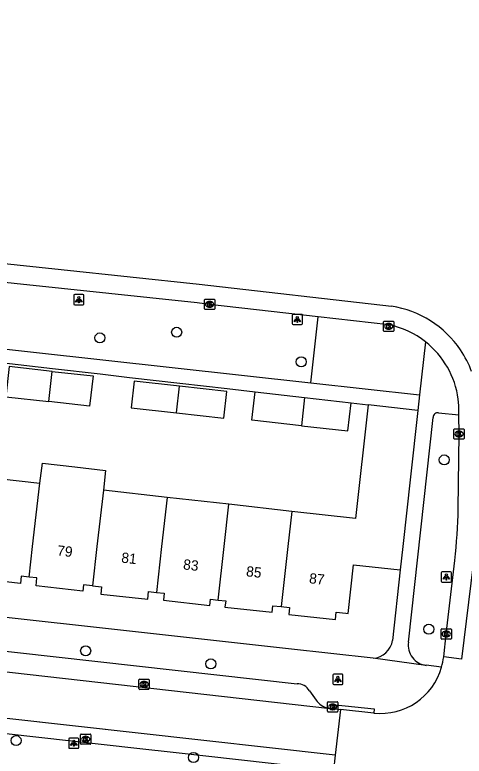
# Model space of a CAD drawing. Extents: x 162082 to 163393, y 388091 to 388632.
# Drawn here: x 163126.9 to 163170.6, y 388479.6 to 388551.7 of the extents above; entities that cross this region are included whole.
import ezdxf

# ---------------------------------------------------------------- set-up
doc = ezdxf.new("R2010")
doc.units = 0
for name, color, linetype in [('IMGEO_Boom', 7, 'Continuous'), ('IMGEO_Groenvoorziening', 7, 'Continuous'), ('IMGEO_Kolk', 7, 'Continuous'), ('IMGEO_Lichtpunt', 7, 'Continuous'), ('IMGEO_Muur', 7, 'Continuous'), ('IMGEO_Pand', 7, 'Continuous'), ('IMGEO_Pand_nummerreeks', 7, 'Continuous'), ('IMGEO_Rijbaan_lokaal_gesloten', 7, 'Continuous'), ('IMGEO_Rijbaan_lokaal_open', 7, 'Continuous'), ('IMGEO_Voetpad_open', 7, 'Continuous')]:
    doc.layers.add(name, color=color, linetype=linetype)

msp = doc.modelspace()

# ---------------------------------------------------------------- linework, layer by layer
at = {"layer": 'IMGEO_Boom'}
for centre in [(163142.628, 388520.842), (163135.165, 388520.291), (163154.743, 388517.969), (163168.646, 388508.431), (163167.148, 388491.97), (163133.779, 388489.869), (163145.953, 388488.596), (163127.014, 388481.14), (163144.262, 388479.498)]:
    msp.add_circle(centre, 0.489, dxfattribs=at)
at = {"layer": 'IMGEO_Groenvoorziening'}
msp.add_lwpolyline([(163155.658, 388515.929), (163156.391, 388522.352)], dxfattribs=at)
at = {"layer": 'IMGEO_Kolk'}
for p, q in [((163145.333, 388523.132), (163145.333, 388523.984)), ((163145.408, 388524.058), (163146.26, 388524.058)), ((163146.334, 388523.984), (163146.334, 388523.132)), ((163145.844, 388523.278), (163145.819, 388523.278)), ((163145.821, 388523.838), (163145.846, 388523.838)), ((163146.26, 388523.058), (163145.408, 388523.058)), ((163162.742, 388520.995), (163162.742, 388521.847)), ((163162.817, 388521.921), (163163.669, 388521.921)), ((163163.743, 388521.847), (163163.743, 388520.995)), ((163163.253, 388521.141), (163163.228, 388521.141)), ((163163.23, 388521.701), (163163.255, 388521.701)), ((163163.669, 388520.921), (163162.817, 388520.921)), ((163169.582, 388510.528), (163169.582, 388511.38)), ((163169.657, 388511.454), (163170.509, 388511.454)), ((163170.07, 388511.234), (163170.095, 388511.234)), ((163170.583, 388511.38), (163170.583, 388510.528)), ((163170.509, 388510.454), (163169.657, 388510.454)), ((163170.093, 388510.674), (163170.068, 388510.674)), ((163168.337, 388491.078), (163168.337, 388491.93)), ((163168.412, 388492.004), (163169.264, 388492.004)), ((163168.825, 388491.784), (163168.85, 388491.784)), ((163169.338, 388491.93), (163169.338, 388491.078)), ((163169.264, 388491.004), (163168.412, 388491.004)), ((163168.848, 388491.224), (163168.823, 388491.224)), ((163139.032, 388487.119), (163139.884, 388487.119)), ((163138.957, 388486.193), (163138.957, 388487.045)), ((163139.445, 388486.899), (163139.47, 388486.899)), ((163139.958, 388487.045), (163139.958, 388486.193)), ((163139.884, 388486.119), (163139.032, 388486.119)), ((163139.468, 388486.339), (163139.443, 388486.339)), ((163157.296, 388483.994), (163157.296, 388484.846)), ((163157.371, 388484.92), (163158.223, 388484.92)), ((163157.784, 388484.7), (163157.809, 388484.7)), ((163158.297, 388484.846), (163158.297, 388483.994)), ((163158.223, 388483.92), (163157.371, 388483.92)), ((163157.807, 388484.14), (163157.782, 388484.14)), ((163133.279, 388480.854), (163133.279, 388481.706)), ((163133.354, 388481.78), (163134.206, 388481.78)), ((163133.767, 388481.56), (163133.792, 388481.56)), ((163134.28, 388481.706), (163134.28, 388480.854)), ((163134.206, 388480.78), (163133.354, 388480.78)), ((163133.79, 388481), (163133.765, 388481))]:
    msp.add_line(p, q, dxfattribs=at)
for points in [[(163145.333, 388523.132), (163145.333, 388523.984)], [(163145.408, 388524.058), (163146.26, 388524.058)], [(163146.334, 388523.984), (163146.334, 388523.132)], [(163145.654, 388523.758), (163145.777, 388523.758), (163145.777, 388523.607), (163145.907, 388523.758), (163146.071, 388523.758), (163145.925, 388523.607), (163146.078, 388523.358), (163145.926, 388523.358), (163145.841, 388523.522), (163145.777, 388523.455), (163145.777, 388523.358), (163145.654, 388523.358), (163145.654, 388523.758)], [(163146.26, 388523.058), (163145.408, 388523.058)], [(163162.742, 388520.995), (163162.742, 388521.847)], [(163162.817, 388521.921), (163163.669, 388521.921)], [(163163.743, 388521.847), (163163.743, 388520.995)], [(163163.063, 388521.621), (163163.186, 388521.621), (163163.186, 388521.47), (163163.316, 388521.621), (163163.48, 388521.621), (163163.334, 388521.47), (163163.487, 388521.221), (163163.335, 388521.221), (163163.25, 388521.385), (163163.186, 388521.318), (163163.186, 388521.221), (163163.063, 388521.221), (163163.063, 388521.621)], [(163163.669, 388520.921), (163162.817, 388520.921)], [(163169.582, 388510.528), (163169.582, 388511.38)], [(163169.657, 388511.454), (163170.509, 388511.454)], [(163169.903, 388511.154), (163170.026, 388511.154), (163170.026, 388511.003), (163170.156, 388511.154), (163170.32, 388511.154), (163170.174, 388511.003), (163170.327, 388510.754), (163170.175, 388510.754), (163170.09, 388510.918), (163170.026, 388510.851), (163170.026, 388510.754), (163169.903, 388510.754), (163169.903, 388511.154)], [(163170.583, 388511.38), (163170.583, 388510.528)], [(163170.509, 388510.454), (163169.657, 388510.454)], [(163168.337, 388491.078), (163168.337, 388491.93)], [(163168.412, 388492.004), (163169.264, 388492.004)], [(163168.658, 388491.704), (163168.781, 388491.704), (163168.781, 388491.553), (163168.911, 388491.704), (163169.075, 388491.704), (163168.929, 388491.553), (163169.082, 388491.304), (163168.93, 388491.304), (163168.845, 388491.468), (163168.781, 388491.401), (163168.781, 388491.304), (163168.658, 388491.304), (163168.658, 388491.704)], [(163169.338, 388491.93), (163169.338, 388491.078)], [(163169.264, 388491.004), (163168.412, 388491.004)], [(163139.032, 388487.119), (163139.884, 388487.119)], [(163138.957, 388486.193), (163138.957, 388487.045)], [(163139.278, 388486.819), (163139.401, 388486.819), (163139.401, 388486.668), (163139.531, 388486.819), (163139.695, 388486.819), (163139.549, 388486.668), (163139.702, 388486.419), (163139.55, 388486.419), (163139.465, 388486.583), (163139.401, 388486.516), (163139.401, 388486.419), (163139.278, 388486.419), (163139.278, 388486.819)], [(163139.958, 388487.045), (163139.958, 388486.193)], [(163139.884, 388486.119), (163139.032, 388486.119)], [(163157.296, 388483.994), (163157.296, 388484.846)], [(163157.371, 388484.92), (163158.223, 388484.92)], [(163157.617, 388484.62), (163157.74, 388484.62), (163157.74, 388484.469), (163157.87, 388484.62), (163158.034, 388484.62), (163157.888, 388484.469), (163158.041, 388484.22), (163157.889, 388484.22), (163157.804, 388484.384), (163157.74, 388484.317), (163157.74, 388484.22), (163157.617, 388484.22), (163157.617, 388484.62)], [(163158.297, 388484.846), (163158.297, 388483.994)], [(163158.223, 388483.92), (163157.371, 388483.92)], [(163133.279, 388480.854), (163133.279, 388481.706)], [(163133.354, 388481.78), (163134.206, 388481.78)], [(163133.6, 388481.48), (163133.723, 388481.48), (163133.723, 388481.329), (163133.853, 388481.48), (163134.017, 388481.48), (163133.871, 388481.329), (163134.024, 388481.08), (163133.872, 388481.08), (163133.787, 388481.244), (163133.723, 388481.177), (163133.723, 388481.08), (163133.6, 388481.08), (163133.6, 388481.48)], [(163134.28, 388481.706), (163134.28, 388480.854)], [(163134.206, 388480.78), (163133.354, 388480.78)]]:
    msp.add_lwpolyline(points, dxfattribs=at)
for centre, start, end in [((163145.41, 388523.982), 91.55205, 178.44795), ((163145.41, 388523.982), 91.55205, 178.44795), ((163146.258, 388523.982), 1.55205, 88.44795), ((163146.258, 388523.982), 1.55205, 88.44795), ((163145.41, 388523.134), 181.55205, 268.44795), ((163145.41, 388523.134), 181.55205, 268.44795), ((163146.258, 388523.134), 271.55205, 358.44795), ((163146.258, 388523.134), 271.55205, 358.44795), ((163162.819, 388521.845), 91.55205, 178.44795), ((163162.819, 388521.845), 91.55205, 178.44795), ((163163.667, 388521.845), 1.55205, 88.44795), ((163163.667, 388521.845), 1.55205, 88.44795), ((163162.819, 388520.997), 181.55205, 268.44795), ((163162.819, 388520.997), 181.55205, 268.44795), ((163163.667, 388520.997), 271.55205, 358.44795), ((163163.667, 388520.997), 271.55205, 358.44795), ((163169.659, 388511.378), 91.55205, 178.44795), ((163169.659, 388511.378), 91.55205, 178.44795), ((163170.507, 388511.378), 1.55205, 88.44795), ((163170.507, 388511.378), 1.55205, 88.44795), ((163169.659, 388510.53), 181.55205, 268.44795), ((163169.659, 388510.53), 181.55205, 268.44795), ((163170.507, 388510.53), 271.55205, 358.44795), ((163170.507, 388510.53), 271.55205, 358.44795), ((163168.414, 388491.928), 91.55205, 178.44795), ((163168.414, 388491.928), 91.55205, 178.44795), ((163169.262, 388491.928), 1.55205, 88.44795), ((163169.262, 388491.928), 1.55205, 88.44795), ((163168.414, 388491.08), 181.55205, 268.44795), ((163168.414, 388491.08), 181.55205, 268.44795), ((163169.262, 388491.08), 271.55205, 358.44795), ((163169.262, 388491.08), 271.55205, 358.44795), ((163139.034, 388487.043), 91.55205, 178.44795), ((163139.034, 388487.043), 91.55205, 178.44795), ((163139.882, 388487.043), 1.55205, 88.44795), ((163139.882, 388487.043), 1.55205, 88.44795), ((163139.034, 388486.195), 181.55205, 268.44795), ((163139.034, 388486.195), 181.55205, 268.44795), ((163139.882, 388486.195), 271.55205, 358.44795), ((163139.882, 388486.195), 271.55205, 358.44795), ((163157.373, 388484.844), 91.55205, 178.44795), ((163157.373, 388484.844), 91.55205, 178.44795), ((163158.221, 388484.844), 1.55205, 88.44795), ((163158.221, 388484.844), 1.55205, 88.44795), ((163157.373, 388483.996), 181.55205, 268.44795), ((163157.373, 388483.996), 181.55205, 268.44795), ((163158.221, 388483.996), 271.55205, 358.44795), ((163158.221, 388483.996), 271.55205, 358.44795), ((163133.356, 388481.704), 91.55205, 178.44795), ((163133.356, 388481.704), 91.55205, 178.44795), ((163134.204, 388481.704), 1.55205, 88.44795), ((163134.204, 388481.704), 1.55205, 88.44795), ((163133.356, 388480.856), 181.55205, 268.44795), ((163133.356, 388480.856), 181.55205, 268.44795), ((163134.204, 388480.856), 271.55205, 358.44795), ((163134.204, 388480.856), 271.55205, 358.44795)]:
    msp.add_arc(centre, 0.0765, start, end, dxfattribs=at)
for centre, major_axis, ratio, start_param, end_param in [((163145.82, 388523.558), (-0.387, 0.002), 0.722429, 4.712389, 7.853982), ((163145.845, 388523.558), (-0.39, 0.002), 0.717154, 1.570796, 4.712389), ((163163.229, 388521.421), (-0.387, 0.002), 0.722429, 4.712389, 7.853982), ((163163.254, 388521.421), (-0.39, 0.002), 0.717154, 1.570796, 4.712389), ((163170.069, 388510.954), (-0.387, 0.002), 0.722429, 4.712389, 7.853982), ((163170.094, 388510.954), (-0.39, 0.002), 0.717154, 1.570796, 4.712389), ((163168.824, 388491.504), (-0.387, 0.002), 0.722429, 4.712389, 7.853982), ((163168.849, 388491.504), (-0.39, 0.002), 0.717154, 1.570796, 4.712389), ((163139.444, 388486.619), (-0.387, 0.002), 0.722429, 4.712389, 7.853982), ((163139.469, 388486.619), (-0.39, 0.002), 0.717154, 1.570796, 4.712389), ((163157.783, 388484.42), (-0.387, 0.002), 0.722429, 4.712389, 7.853982), ((163157.808, 388484.42), (-0.39, 0.002), 0.717154, 1.570796, 4.712389), ((163133.766, 388481.28), (-0.387, 0.002), 0.722429, 4.712389, 7.853982), ((163133.791, 388481.28), (-0.39, 0.002), 0.717154, 1.570796, 4.712389)]:
    msp.add_ellipse(centre, major_axis=major_axis, ratio=ratio, start_param=start_param, end_param=end_param, dxfattribs=at)
at = {"layer": 'IMGEO_Lichtpunt'}
for p, q in [((163132.616, 388524.408), (163132.616, 388523.601)), ((163132.616, 388524.408), (163132.616, 388523.601)), ((163133.518, 388524.503), (163132.71, 388524.503)), ((163133.518, 388524.503), (163132.71, 388524.503)), ((163133.612, 388523.601), (163133.612, 388524.408)), ((163133.612, 388523.601), (163133.612, 388524.408)), ((163132.71, 388523.507), (163133.518, 388523.507)), ((163132.71, 388523.507), (163133.518, 388523.507)), ((163153.856, 388522.491), (163153.856, 388521.684)), ((163153.856, 388522.491), (163153.856, 388521.684)), ((163154.758, 388522.586), (163153.95, 388522.586)), ((163154.758, 388522.586), (163153.95, 388522.586)), ((163154.852, 388521.684), (163154.852, 388522.491)), ((163154.852, 388521.684), (163154.852, 388522.491)), ((163153.95, 388521.59), (163154.758, 388521.59)), ((163153.95, 388521.59), (163154.758, 388521.59)), ((163168.353, 388497.462), (163168.353, 388496.655)), ((163168.353, 388497.462), (163168.353, 388496.655)), ((163169.255, 388497.557), (163168.447, 388497.557)), ((163169.255, 388497.557), (163168.447, 388497.557)), ((163169.349, 388496.655), (163169.349, 388497.462)), ((163169.349, 388496.655), (163169.349, 388497.462)), ((163168.447, 388496.561), (163169.255, 388496.561)), ((163168.447, 388496.561), (163169.255, 388496.561)), ((163157.804, 388487.495), (163157.804, 388486.688)), ((163157.804, 388487.495), (163157.804, 388486.688)), ((163158.706, 388487.59), (163157.898, 388487.59)), ((163158.706, 388487.59), (163157.898, 388487.59)), ((163158.8, 388486.688), (163158.8, 388487.495)), ((163158.8, 388486.688), (163158.8, 388487.495)), ((163157.898, 388486.594), (163158.706, 388486.594)), ((163157.898, 388486.594), (163158.706, 388486.594)), ((163133.028, 388481.389), (163132.22, 388481.389)), ((163133.028, 388481.389), (163132.22, 388481.389)), ((163132.126, 388481.294), (163132.126, 388480.487)), ((163132.126, 388481.294), (163132.126, 388480.487)), ((163133.122, 388480.487), (163133.122, 388481.294)), ((163133.122, 388480.487), (163133.122, 388481.294)), ((163132.22, 388480.393), (163133.028, 388480.393)), ((163132.22, 388480.393), (163133.028, 388480.393))]:
    msp.add_line(p, q, dxfattribs=at)
for points in [[(163132.99, 388524.072), (163133.029, 388524.044), (163132.841, 388523.782), (163132.803, 388523.809), (163132.99, 388524.072)], [(163133.092, 388524.024), (163133.139, 388524.024), (163133.139, 388523.702), (163133.092, 388523.702), (163133.092, 388524.024)], [(163133.202, 388524.044), (163133.24, 388524.071), (163133.427, 388523.809), (163133.388, 388523.781), (163133.202, 388524.044)], [(163154.23, 388522.155), (163154.269, 388522.127), (163154.081, 388521.865), (163154.043, 388521.892), (163154.23, 388522.155)], [(163154.332, 388522.107), (163154.379, 388522.107), (163154.379, 388521.785), (163154.332, 388521.785), (163154.332, 388522.107)], [(163154.442, 388522.127), (163154.48, 388522.154), (163154.667, 388521.892), (163154.628, 388521.864), (163154.442, 388522.127)], [(163168.727, 388497.126), (163168.766, 388497.098), (163168.578, 388496.836), (163168.54, 388496.863), (163168.727, 388497.126)], [(163168.829, 388497.078), (163168.876, 388497.078), (163168.876, 388496.756), (163168.829, 388496.756), (163168.829, 388497.078)], [(163168.939, 388497.098), (163168.977, 388497.125), (163169.164, 388496.863), (163169.125, 388496.835), (163168.939, 388497.098)], [(163158.178, 388487.159), (163158.217, 388487.131), (163158.029, 388486.869), (163157.991, 388486.896), (163158.178, 388487.159)], [(163158.28, 388487.111), (163158.327, 388487.111), (163158.327, 388486.789), (163158.28, 388486.789), (163158.28, 388487.111)], [(163158.39, 388487.131), (163158.428, 388487.158), (163158.615, 388486.896), (163158.576, 388486.868), (163158.39, 388487.131)], [(163132.5, 388480.958), (163132.539, 388480.93), (163132.351, 388480.668), (163132.313, 388480.695), (163132.5, 388480.958)], [(163132.602, 388480.91), (163132.649, 388480.91), (163132.649, 388480.588), (163132.602, 388480.588), (163132.602, 388480.91)], [(163132.712, 388480.93), (163132.75, 388480.957), (163132.937, 388480.695), (163132.898, 388480.667), (163132.712, 388480.93)]]:
    msp.add_lwpolyline(points, dxfattribs=at)
for centre in [(163133.115, 388524.206), (163154.355, 388522.289), (163168.852, 388497.26), (163158.303, 388487.293), (163132.625, 388481.092)]:
    msp.add_circle(centre, 0.0994, dxfattribs=at)
for centre, start, end in [((163132.71, 388524.408), 90, 180), ((163132.71, 388524.408), 90, 180), ((163133.518, 388524.408), 0, 90), ((163133.518, 388524.408), 0, 90), ((163132.71, 388523.601), 180, 270), ((163132.71, 388523.601), 180, 270), ((163133.518, 388523.601), 270, 0), ((163133.518, 388523.601), 270, 360), ((163153.95, 388522.491), 90, 180), ((163153.95, 388522.491), 90, 180), ((163154.758, 388522.491), 0, 90), ((163154.758, 388522.491), 0, 90), ((163153.95, 388521.684), 180, 270), ((163153.95, 388521.684), 180, 270), ((163154.758, 388521.684), 270, 0), ((163154.758, 388521.684), 270, 360), ((163168.447, 388497.462), 90, 180), ((163168.447, 388497.462), 90, 180), ((163169.255, 388497.462), 0, 90), ((163169.255, 388497.462), 0, 90), ((163168.447, 388496.655), 180, 270), ((163168.447, 388496.655), 180, 270), ((163169.255, 388496.655), 270, 0), ((163169.255, 388496.655), 270, 360), ((163157.898, 388487.495), 90, 180), ((163157.898, 388487.495), 90, 180), ((163158.706, 388487.495), 0, 90), ((163158.706, 388487.495), 0, 90), ((163157.898, 388486.688), 180, 270), ((163157.898, 388486.688), 180, 270), ((163158.706, 388486.688), 270, 0), ((163158.706, 388486.688), 270, 360), ((163132.22, 388481.294), 90, 180), ((163132.22, 388481.294), 90, 180), ((163133.028, 388481.294), 0, 90), ((163133.028, 388481.294), 0, 90), ((163132.22, 388480.487), 180, 270), ((163132.22, 388480.487), 180, 270), ((163133.028, 388480.487), 270, 0), ((163133.028, 388480.487), 270, 360)]:
    msp.add_arc(centre, 0.0946, start, end, dxfattribs=at)
at = {"layer": 'IMGEO_Muur'}
msp.add_lwpolyline([(163135.187, 388516.81), (163138.028, 388516.45)], dxfattribs=at)
at = {"layer": 'IMGEO_Pand'}
for points in [[(163130.531, 388517.04), (163126.335, 388517.512), (163126.005, 388514.572), (163130.199, 388514.1)], [(163130.531, 388517.04), (163134.498, 388516.594), (163134.166, 388513.653), (163130.199, 388514.1)], [(163130.199, 388514.1), (163130.531, 388517.04)], [(163142.914, 388515.605), (163138.49, 388516.103), (163138.198, 388513.507), (163142.621, 388513.009)], [(163142.621, 388513.009), (163147.201, 388512.494), (163147.493, 388515.089), (163142.914, 388515.605)], [(163142.621, 388513.009), (163142.914, 388515.605)], [(163154.764, 388511.761), (163149.936, 388512.304), (163150.244, 388515.041)], [(163150.244, 388515.041), (163155.072, 388514.498)], [(163155.072, 388514.498), (163154.764, 388511.761)], [(163155.072, 388514.498), (163159.58, 388513.991)], [(163161.239, 388513.787), (163160.007, 388502.731), (163153.825, 388503.426)], [(163154.764, 388511.761), (163159.272, 388511.254), (163159.58, 388513.991)], [(163166.079, 388513.248), (163161.239, 388513.787)], [(163166.079, 388513.248), (163165.36, 388506.787), (163164.604, 388500), (163164.352, 388497.742)], [(163129.308, 388506.185), (163129.576, 388508.105), (163132.727, 388507.751), (163135.714, 388507.415), (163135.497, 388505.489)], [(163123.258, 388506.866), (163129.308, 388506.185)], [(163128.278, 388497.038), (163128.611, 388500), (163129.308, 388506.185)], [(163135.497, 388505.489), (163134.879, 388500), (163134.45, 388496.186)], [(163141.695, 388504.791), (163135.497, 388505.489)], [(163141.695, 388504.791), (163141.155, 388500), (163140.655, 388495.557)], [(163147.7, 388504.115), (163141.695, 388504.791)], [(163146.652, 388494.81), (163147.254, 388500), (163147.7, 388504.115)], [(163153.825, 388503.426), (163147.7, 388504.115)], [(163153.825, 388503.426), (163153.439, 388500), (163152.782, 388494.166)], [(163152.782, 388494.166), (163153.593, 388494.075), (163153.519, 388493.409), (163158.059, 388492.901), (163158.14, 388493.622), (163159.079, 388493.517), (163159.294, 388493.493), (163159.813, 388498.224), (163164.352, 388497.742)], [(163128.278, 388497.038), (163127.513, 388497.124), (163127.433, 388496.408), (163122.827, 388496.923), (163122.901, 388497.583), (163122.222, 388497.659)], [(163134.45, 388496.186), (163133.578, 388496.284), (163133.509, 388495.666), (163128.953, 388496.176), (163129.04, 388496.953), (163128.278, 388497.038)], [(163134.45, 388496.186), (163135.32, 388496.089), (163135.242, 388495.393), (163139.808, 388494.882), (163139.893, 388495.643), (163140.655, 388495.557)], [(163140.655, 388495.557), (163141.416, 388495.472), (163141.339, 388494.786), (163145.848, 388494.281), (163145.916, 388494.892), (163146.652, 388494.81)], [(163146.652, 388494.81), (163147.392, 388494.727), (163147.325, 388494.126), (163151.9, 388493.615), (163151.971, 388494.257), (163152.782, 388494.166)]]:
    msp.add_lwpolyline(points, dxfattribs=at)
at = {"layer": 'IMGEO_Rijbaan_lokaal_gesloten'}
for points in [[(162908.609, 388551.708), (162949.636, 388547.042), (162964.238, 388545.381), (162989.572, 388542.5), (163000.195, 388541.342), (163031.254, 388538.019), (163031.947, 388537.937), (163069.626, 388533.478), (163131.386, 388526.936), (163144.801, 388525.515), (163163.528, 388523.377)], [(163156.391, 388522.352), (163145.834, 388523.559), (163144.608, 388523.695), (163069.433, 388531.658), (163031.039, 388536.202), (163000, 388539.522), (162992.744, 388540.298)], [(163163.25, 388521.568), (163156.391, 388522.352)], [(163170.064, 388512.804), (163170.054, 388513.725), (163170.004, 388514.343)], [(163170.012, 388503.692), (163170.083, 388510.954), (163170.064, 388512.804)], [(163168.591, 388489.272), (163168.838, 388491.504), (163169.674, 388498.665)], [(163171.444, 388498.312), (163170.337, 388489.058), (163168.591, 388489.272)], [(163158.557, 388484.155), (163158.046, 388479.731)], [(163161.795, 388483.819), (163158.557, 388484.155)], [(163158.046, 388479.731), (163157.88, 388478.226)]]:
    msp.add_lwpolyline(points, dxfattribs=at)
for centre, radius, start, end in [((163162.021, 388513.593), 9.9, 34.01053, 81.2421), ((163161.545, 388513.2), 8.54, 51.84014, 78.48145), ((163161.543, 388513.205), 8.537, 7.66028, 51.81398), ((163162.026, 388513.598), 9.892, 20.23116, 34.00096), ((163098.241, 388505.993), 71.808, 354.14292, 358.16388), ((163162.577, 388490.085), 6.069, 342.76032, 352.30515), ((163162.465, 388489.91), 6.127, 263.72642, 344.633)]:
    msp.add_arc(centre, radius, start, end, dxfattribs=at)
at = {"layer": 'IMGEO_Rijbaan_lokaal_open'}
for points in [[(163104.293, 388490.302), (163157.309, 388484.298)], [(163158.046, 388479.731), (163113.296, 388484.727), (163113.008, 388483.252)], [(163157.309, 388484.298), (163158.006, 388484.218)], [(163158.006, 388484.218), (163158.557, 388484.155)]]:
    msp.add_lwpolyline(points, dxfattribs=at)
at = {"layer": 'IMGEO_Voetpad_open'}
for points in [[(162992.032, 388534.021), (163000, 388533.142), (163155.658, 388515.929)], [(163103.194, 388520.327), (163113.55, 388519.276), (163118.473, 388518.722), (163123.05, 388518.207), (163125.828, 388517.863), (163130.564, 388517.33), (163135.187, 388516.81), (163138.028, 388516.45), (163142.947, 388515.896), (163147.526, 388515.381), (163150.244, 388515.041)], [(163166.821, 388519.915), (163166.247, 388514.758)], [(163155.658, 388515.929), (163166.247, 388514.758)], [(163166.247, 388514.758), (163166.079, 388513.248)], [(163159.58, 388513.991), (163161.239, 388513.787)], [(163165.161, 388490.713), (163167.565, 388512.569)], [(163168.103, 388513.011), (163170.064, 388512.804)], [(163161.74, 388489.145), (163153.515, 388490.057), (163063.858, 388500), (163033.514, 388503.369)], [(163164.352, 388497.742), (163163.624, 388490.874)], [(163107.431, 388491.9), (163154.338, 388486.673)], [(163166.876, 388488.46), (163166.867, 388488.448), (163161.74, 388489.145)], [(163168.373, 388488.286), (163166.876, 388488.46)], [(163155.531, 388485.99), (163156.204, 388485.079)], [(163158.006, 388484.218), (163158.057, 388484.634), (163161.82, 388484.246), (163161.795, 388483.819)], [(163157.88, 388478.226), (163142.578, 388479.94), (163138.738, 388480.37), (163113.008, 388483.252)]]:
    msp.add_lwpolyline(points, dxfattribs=at)
for centre, radius, start, end in [((163168.029, 388512.552), 0.465, 80.8702, 177.9402), ((163161.563, 388491.229), 2.091, 274.85713, 350.22983), ((163167.123, 388490.427), 1.983, 171.72067, 262.83664), ((163154.324, 388485.266), 1.407, 30.96842, 89.44876), ((163157.714, 388486.043), 1.792, 212.55945, 256.93618)]:
    msp.add_arc(centre, radius, start, end, dxfattribs=at)

# ---------------------------------------------------------------- texts
at = {"layer": 'IMGEO_Pand_nummerreeks'}
for s, p in [('79', (163130.968, 388499.143)), ('81', (163137.206, 388498.457)), ('83', (163143.219, 388497.796)), ('85', (163149.345, 388497.122)), ('87', (163155.47, 388496.448))]:
    msp.add_text(s, height=1, rotation=353.72503, dxfattribs=at).set_placement(p)

doc.saveas('drawing.dxf')
